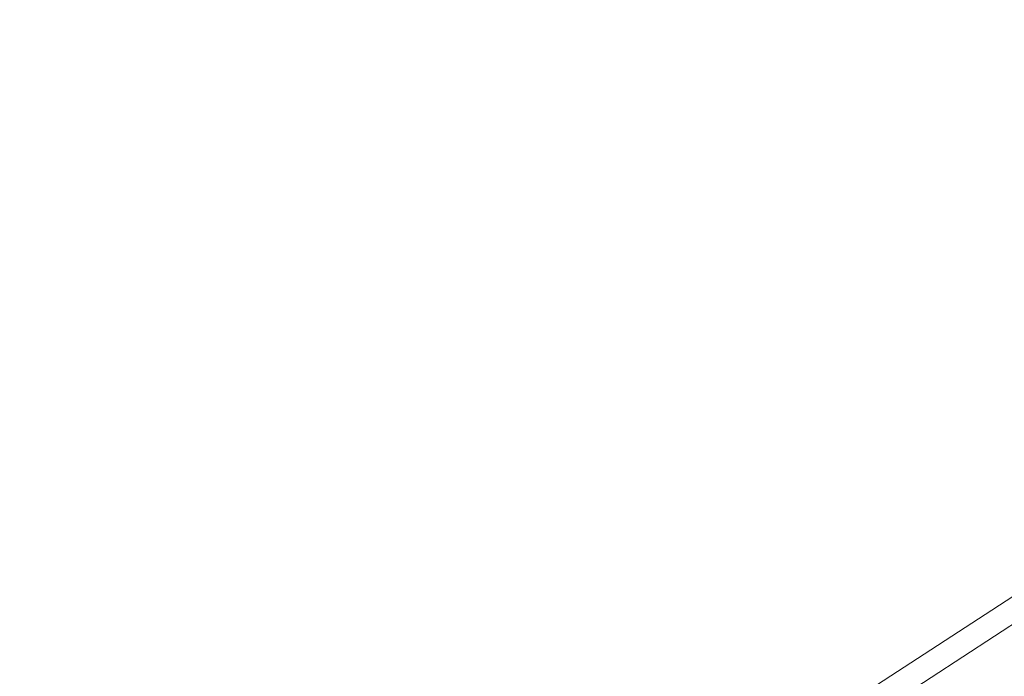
# Model space of a CAD drawing. Header units: metres. Extents: x 163628 to 167855, y 402678 to 405435.
# Tile 523 of 656: x 167397.13 to 167398.006, y 404865.987 to 404866.571. Entities that reach past the tile are written whole.
import ezdxf

# ---------------------------------------------------------------- set-up
doc = ezdxf.new("R2010")
doc.units = ezdxf.units.M
doc.linetypes.add('X-CA190022.004-UO-DWM_Snelfietsroute$0$VH-OPSLUITBAND_80X200', pattern=[14, 8, -2, 2, -2])
for name, color, linetype, lineweight in [('X-CA190022.004-UO-BGT_Ondergrond$0$GE_201_SHDHek_Lijn_GEM', 253, 'X-CA190022.004-UO-BGT_Ondergrond$0$Hekwerk', 9), ('X-CA190022.004-UO-BGT_Ondergrond$0$GE_401_OTDErf_Vlak_GEM', 253, 'Continuous', 9), ('X-CA190022.004-UO-BGT_Ondergrond$0$GE_479_BTDGroenvoorziening_grasenkruida_GEM', 253, 'Continuous', 9), ('X-CA190022.004-UO-DWM_Snelfietsroute$0$N-WE-VH-KANTOPSLUITING_ACHTERKANTBAND-G', 125, 'Continuous', 25), ('X-CA190022.004-UO-DWM_Snelfietsroute$0$N-WE-VH-KANTOPSLUITING_OPSLUITBAND_80X200-G', 125, 'X-CA190022.004-UO-DWM_Snelfietsroute$0$VH-OPSLUITBAND_80X200', 25), ('X-CA190022.004-UO-KAD_Percelen$0$B-WE-KG-GRENS_PERCEEL-GV', 150, 'Continuous', 9)]:
    doc.layers.add(name, color=color, linetype=linetype, lineweight=lineweight)
doc.linetypes.add('X-CA190022.004-UO-BGT_Ondergrond$0$Hekwerk', pattern='A,5,-1.5,[2,dgnlstyle-Veghel.shx,S=0.007937,R=0,X=0,Y=0],-1.5', length=8)

msp = doc.modelspace()

# ---------------------------------------------------------------- linework, layer by layer
at = {"layer": 'X-CA190022.004-UO-BGT_Ondergrond$0$GE_201_SHDHek_Lijn_GEM'}
msp.add_line((167404.185, 404870.05), (167386.457, 404858.513), dxfattribs=at)
at = {"layer": 'X-CA190022.004-UO-BGT_Ondergrond$0$GE_401_OTDErf_Vlak_GEM', "flags": 128}
msp.add_lwpolyline([(167400.133, 404929.779), (167399.078, 404915.725), (167398.959, 404906.913), (167399.061, 404897.697), (167398.739, 404883.182), (167399.417, 404876.868), (167400.885, 404874.795), (167402.566, 404873.189), (167404.019, 404872.416), (167404.185, 404870.05), (167386.457, 404858.513), (167385.635, 404857.979), (167382.913, 404856.207), (167381.541, 404855.42), (167380.788, 404854.987), (167368.252, 404847.792)], dxfattribs=at)
at = {"layer": 'X-CA190022.004-UO-BGT_Ondergrond$0$GE_479_BTDGroenvoorziening_grasenkruida_GEM', "flags": 128}
msp.add_lwpolyline([(167398.04, 404863.177), (167388.203, 404857.52), (167387.316, 404857.01), (167386.457, 404858.513), (167404.185, 404870.05), (167404.019, 404872.416), (167404.15, 404872.347), (167405.442, 404871.835), (167408.223, 404871.146), (167411.392, 404872.393), (167413.819, 404874.138), (167415.221, 404876.379), (167415.156, 404880.274), (167414.836, 404885.141), (167414.618, 404889.075), (167414.781, 404894.281), (167415.895, 404899.11), (167418.121, 404903.623), (167421.793, 404909.346), (167425.691, 404914.648), (167430.241, 404920.627), (167433.288, 404926.385), (167435.746, 404932.159)], dxfattribs=at)
at = {"layer": 'X-CA190022.004-UO-DWM_Snelfietsroute$0$N-WE-VH-KANTOPSLUITING_ACHTERKANTBAND-G', "ltscale": 0.2, "flags": 128}
msp.add_lwpolyline([(167393.93447, 404861.53438, 0.023806), (167401.63888, 404866.51056, 0.023806)], format="xyb", dxfattribs=at)
at = {"layer": 'X-CA190022.004-UO-DWM_Snelfietsroute$0$N-WE-VH-KANTOPSLUITING_OPSLUITBAND_80X200-G', "ltscale": 0.2, "flags": 128}
msp.add_lwpolyline([(167393.97463, 404861.46519, 0.023806), (167401.68543, 404866.44551, 0.023806)], format="xyb", dxfattribs=at)
at = {"layer": 'X-CA190022.004-UO-KAD_Percelen$0$B-WE-KG-GRENS_PERCEEL-GV', "flags": 128}
msp.add_lwpolyline([(167404.164, 404870.058), (167402.938, 404884.378), (167402.376, 404891.512), (167401.896, 404898.663), (167369.951, 404883.844), (167373.073, 404877.13), (167382.833, 404856.187)], close=True, dxfattribs=at)
msp.add_lwpolyline([(167351.109, 404832.026), (167388.083, 404853.445), (167404.654, 404864.349), (167413.139, 404869.932), (167419.395, 404873.889), (167419.331, 404879.921), (167404.164, 404870.058), (167382.833, 404856.187), (167374.007, 404851.05), (167366.213, 404846.514)], dxfattribs=at)

doc.saveas('drawing.dxf')
